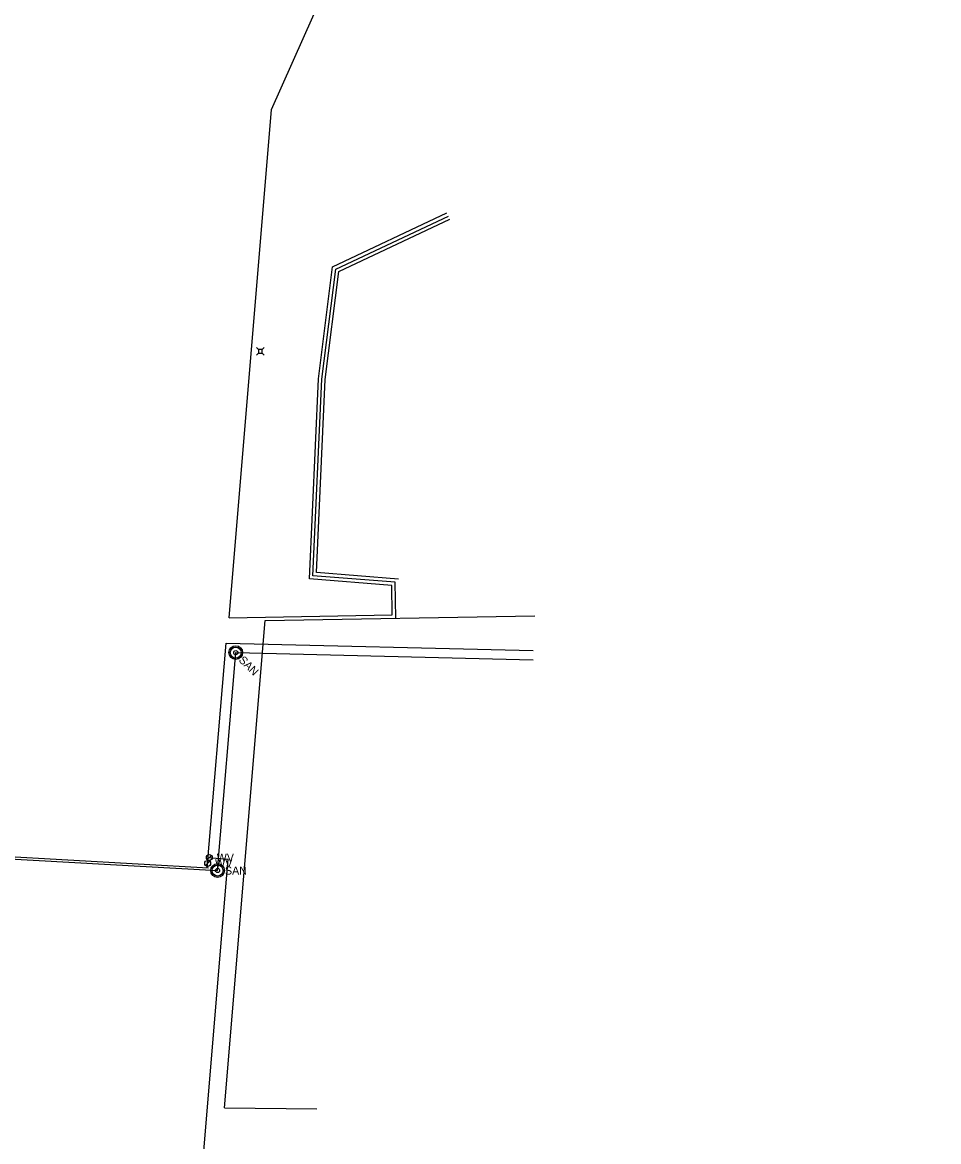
# Model space of a CAD drawing. Extents: x 596028 to 606371, y 330010 to 403088.
# Drawn here: x 603161 to 603962, y 400458 to 401437 of the extents above; entities that cross this region are included whole.
import ezdxf

# ---------------------------------------------------------------- set-up
doc = ezdxf.new("R2010")
doc.units = 0
for name, color, linetype in [('E_UTL_E_UG', 7, 'Continuous'), ('E_UTL_SAN_MH', 7, 'Continuous'), ('E_UTL_SAN_UG', 7, 'Continuous'), ('E_UTL_T', 7, 'Continuous'), ('E_UTL_T_UG', 7, 'Continuous'), ('E_UTL_TV_UG', 7, 'Continuous'), ('E_UTL_W', 7, 'Continuous'), ('E_UTL_W_UG', 7, 'Continuous')]:
    doc.layers.add(name, color=color, linetype=linetype)

msp = doc.modelspace()

# ---------------------------------------------------------------- linework, layer by layer
at = {"layer": 'E_UTL_E_UG'}
for p, q in [((603373.13, 400914.02), (603608.87, 400918.37)), ((603337.47, 400487.74), (603373.13, 400914.02)), ((603337.47, 400487.74), (603418.23, 400486.95))]:
    msp.add_line(p, q, dxfattribs=at)
msp.add_lwpolyline([(603487.18, 400916.12), (603486.6, 400947.54), (603414.83, 400953.33), (603422.63, 401125.22), (603434.8, 401221.48), (603533.23, 401267.94)], dxfattribs=at)
at = {"layer": 'E_UTL_SAN_MH'}
for centre, radius in [((603347.32, 400886.03), 6), ((603347.32, 400886.03), 4.8), ((603347.32, 400886.03), 1.8), ((603331.38, 400695.42), 6), ((603331.38, 400695.42), 4.8), ((603331.38, 400695.42), 1.8)]:
    msp.add_circle(centre, radius, dxfattribs=at)
at = {"layer": 'E_UTL_SAN_UG'}
for p, q in [((603331.38, 400695.42), (603347.32, 400886.03)), ((603347.32, 400886.03), (603607.29, 400879.8)), ((603029.8, 400712.45), (603331.38, 400695.42))]:
    msp.add_line(p, q, dxfattribs=at)
at = {"layer": 'E_UTL_T'}
for points in [[(603367.29, 401151.22), (603365.54, 401152.97)], [(603370.39, 401151.22), (603367.29, 401151.22)], [(603367.29, 401151.22), (603367.29, 401148.12)], [(603370.39, 401151.22), (603372.14, 401152.97)], [(603370.39, 401148.12), (603370.39, 401151.22)], [(603367.29, 401148.12), (603365.54, 401146.37)], [(603367.29, 401148.12), (603370.39, 401148.12)], [(603370.39, 401148.12), (603372.14, 401146.37)]]:
    msp.add_lwpolyline(points, dxfattribs=at)
at = {"layer": 'E_UTL_T_UG'}
msp.add_line((603341.47, 400916.43), (603484.13, 400919.07), dxfattribs=at)
for points in [[(603341.47, 400916.43), (603378.67, 401361.14), (603702.42, 402087.71), (603773.35, 402198.36), (603961.85, 402201.76)], [(603484.13, 400919.07), (603483.65, 400944.77), (603411.71, 400950.57), (603419.64, 401125.48), (603432.03, 401223.49), (603531.95, 401270.65)]]:
    msp.add_lwpolyline(points, dxfattribs=at)
at = {"layer": 'E_UTL_TV_UG'}
msp.add_lwpolyline([(603489.55, 400950.31), (603417.96, 400956.08), (603425.62, 401124.96), (603437.57, 401219.47), (603534.51, 401265.23)], dxfattribs=at)
at = {"layer": 'E_UTL_W'}
for points in [[(603320.91, 400699.83), (603324.58, 400703.5)], [(603322.35, 400704.99), (603326.01, 400708.65)]]:
    msp.add_lwpolyline(points, dxfattribs=at)
for centre in [(603324.18, 400706.82), (603322.74, 400701.67)]:
    msp.add_circle(centre, 2.59, dxfattribs=at)
at = {"layer": 'E_UTL_W_UG'}
for p, q in [((603322.43, 400697.93), (603338.85, 400894.24)), ((603338.85, 400894.24), (603607.48, 400887.8)), ((603045.26, 400713.58), (603323.55, 400697.86)), ((603304.46, 400273.19), (603340.63, 400705.45)), ((603323.18, 400706.9), (603340.63, 400705.45))]:
    msp.add_line(p, q, dxfattribs=at)

# ---------------------------------------------------------------- texts
at = {"layer": 'E_UTL_SAN_MH'}
msp.add_text('SAN', height=6.998, rotation=315, dxfattribs=at).set_placement((603349.4, 400878.95))
msp.add_text('SAN', height=6.998, dxfattribs=at).set_placement((603337.86, 400691.88))
at = {"layer": 'E_UTL_W'}
for p in [(603330.66, 400703.32), (603329.22, 400698.17)]:
    msp.add_text('WV', height=7, dxfattribs=at).set_placement(p)

doc.saveas('drawing.dxf')
